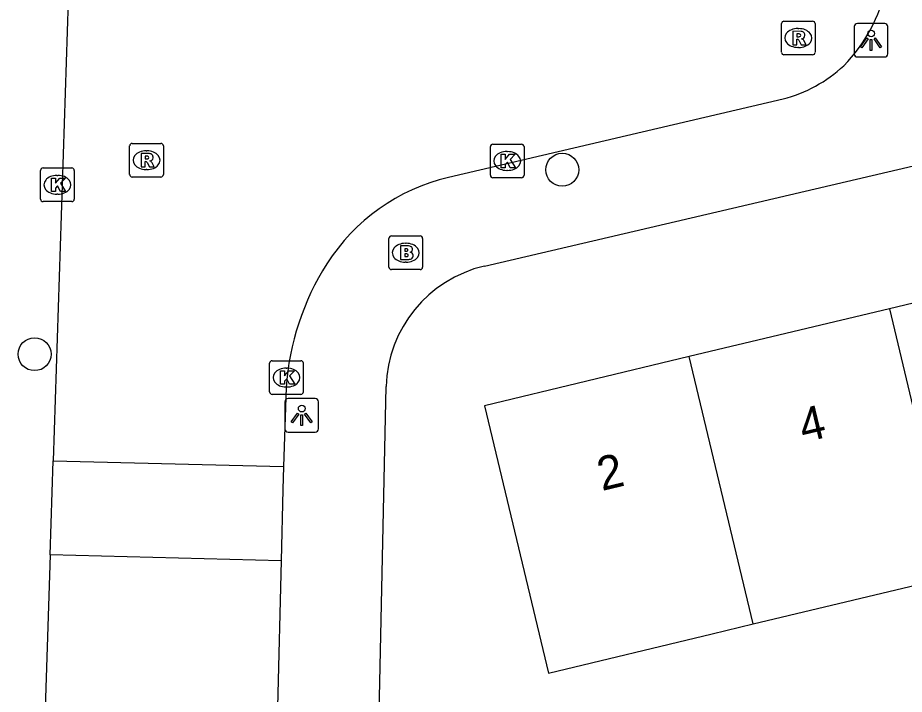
# Model space of a CAD drawing. Extents: x 162026 to 163499, y 387297 to 388169.
# Drawn here: x 162968.48 to 162994.81, y 387981.85 to 388001.95 of the extents above; entities that cross this region are included whole.
import ezdxf

# ---------------------------------------------------------------- set-up
doc = ezdxf.new("R2010")
doc.units = 0
for name, color, linetype in [('IMGEO_Boom', 7, 'Continuous'), ('IMGEO_Brandkraan', 7, 'Continuous'), ('IMGEO_Kolk', 7, 'Continuous'), ('IMGEO_Lichtpunt', 7, 'Continuous'), ('IMGEO_Pand', 7, 'Continuous'), ('IMGEO_Pand_nummerreeks', 7, 'Continuous'), ('IMGEO_Rijbaan_lokaal_open', 7, 'Continuous'), ('IMGEO_Rioolput', 7, 'Continuous'), ('IMGEO_Voetpad_open', 7, 'Continuous')]:
    doc.layers.add(name, color=color, linetype=linetype)

msp = doc.modelspace()

# ---------------------------------------------------------------- linework, layer by layer
at = {"layer": 'IMGEO_Boom'}
for centre in [(162984.654, 387997.435), (162968.979, 387991.954)]:
    msp.add_circle(centre, 0.489, dxfattribs=at)
at = {"layer": 'IMGEO_Brandkraan'}
for p, q in [((162979.579, 387995.469), (162980.431, 387995.469)), ((162979.504, 387994.543), (162979.504, 387995.395)), ((162979.992, 387995.249), (162980.017, 387995.249)), ((162980.505, 387995.395), (162980.505, 387994.543)), ((162980.015, 387994.689), (162979.99, 387994.689)), ((162980.431, 387994.469), (162979.579, 387994.469))]:
    msp.add_line(p, q, dxfattribs=at)
for points in [[(162979.579, 387995.469), (162980.431, 387995.469)], [(162979.504, 387994.543), (162979.504, 387995.395)], [(162979.852, 387995.169), (162979.852, 387994.769), (162980.065, 387994.769)], [(162980.083, 387995.169), (162979.852, 387995.169)], [(162980.505, 387995.395), (162980.505, 387994.543)], [(162980.031, 387995.088), (162979.977, 387995.088), (162979.977, 387995.012)], [(162979.977, 387995.012), (162980.03, 387995.012)], [(162980.039, 387994.936), (162979.977, 387994.936), (162979.977, 387994.855)], [(162979.977, 387994.855), (162980.039, 387994.855)], [(162980.431, 387994.469), (162979.579, 387994.469)]]:
    msp.add_lwpolyline(points, dxfattribs=at)
for centre, radius, start, end in [((162979.581, 387995.393), 0.0765, 91.552, 178.448), ((162979.581, 387995.393), 0.0765, 91.552, 178.448), ((162980.429, 387995.393), 0.0765, 1.552, 88.448), ((162980.429, 387995.393), 0.0765, 1.552, 88.448), ((162980.087, 387995.024), 0.145, 59.4692, 91.5367), ((162980.112, 387995.071), 0.0922, 285.5137, 58.1501), ((162980.032, 387995.05), 0.0379, 267.8285, 90.9355), ((162980.04, 387994.895), 0.0404, 269.8759, 90.5077), ((162980.117, 387994.879), 0.105, 301.3115, 78.989), ((162980.071, 387995.02), 0.251, 268.6676, 293.5347), ((162979.581, 387994.545), 0.0765, 181.552, 268.448), ((162979.581, 387994.545), 0.0765, 181.552, 268.448), ((162980.429, 387994.545), 0.0765, 271.552, 358.448), ((162980.429, 387994.545), 0.0765, 271.552, 358.448)]:
    msp.add_arc(centre, radius, start, end, dxfattribs=at)
for centre, major_axis, ratio, start_param, end_param in [((162979.991, 387994.969), (-0.387, 0.002), 0.722429, 4.712389, 7.853982), ((162980.016, 387994.969), (-0.39, 0.002), 0.717154, 1.570796, 4.712389)]:
    msp.add_ellipse(centre, major_axis=major_axis, ratio=ratio, start_param=start_param, end_param=end_param, dxfattribs=at)
at = {"layer": 'IMGEO_Kolk'}
for p, q in [((162982.517, 387997.269), (162982.517, 387998.121)), ((162982.592, 387998.195), (162983.444, 387998.195)), ((162983.518, 387998.121), (162983.518, 387997.269)), ((162983.005, 387997.975), (162983.03, 387997.975)), ((162969.156, 387996.562), (162969.156, 387997.414)), ((162969.231, 387997.488), (162970.083, 387997.488)), ((162969.644, 387997.268), (162969.669, 387997.268)), ((162970.157, 387997.414), (162970.157, 387996.562)), ((162983.028, 387997.415), (162983.003, 387997.415)), ((162983.444, 387997.195), (162982.592, 387997.195)), ((162970.083, 387996.488), (162969.231, 387996.488)), ((162969.667, 387996.708), (162969.642, 387996.708)), ((162976.036, 387991.759), (162976.888, 387991.759)), ((162975.961, 387990.833), (162975.961, 387991.685)), ((162976.449, 387991.539), (162976.474, 387991.539)), ((162976.962, 387991.685), (162976.962, 387990.833)), ((162976.472, 387990.979), (162976.447, 387990.979)), ((162976.888, 387990.759), (162976.036, 387990.759))]:
    msp.add_line(p, q, dxfattribs=at)
for points in [[(162982.517, 387997.269), (162982.517, 387998.121)], [(162982.592, 387998.195), (162983.444, 387998.195)], [(162983.518, 387998.121), (162983.518, 387997.269)], [(162982.838, 387997.895), (162982.961, 387997.895), (162982.961, 387997.744), (162983.091, 387997.895), (162983.255, 387997.895), (162983.109, 387997.744), (162983.262, 387997.495), (162983.11, 387997.495), (162983.025, 387997.659), (162982.961, 387997.592), (162982.961, 387997.495), (162982.838, 387997.495), (162982.838, 387997.895)], [(162969.156, 387996.562), (162969.156, 387997.414)], [(162969.231, 387997.488), (162970.083, 387997.488)], [(162970.157, 387997.414), (162970.157, 387996.562)], [(162969.477, 387997.188), (162969.6, 387997.188), (162969.6, 387997.037), (162969.73, 387997.188), (162969.894, 387997.188), (162969.748, 387997.037), (162969.901, 387996.788), (162969.749, 387996.788), (162969.664, 387996.952), (162969.6, 387996.885), (162969.6, 387996.788), (162969.477, 387996.788), (162969.477, 387997.188)], [(162983.444, 387997.195), (162982.592, 387997.195)], [(162970.083, 387996.488), (162969.231, 387996.488)], [(162976.036, 387991.759), (162976.888, 387991.759)], [(162975.961, 387990.833), (162975.961, 387991.685)], [(162976.282, 387991.459), (162976.405, 387991.459), (162976.405, 387991.308), (162976.535, 387991.459), (162976.699, 387991.459), (162976.553, 387991.308), (162976.706, 387991.059), (162976.554, 387991.059), (162976.469, 387991.223), (162976.405, 387991.156), (162976.405, 387991.059), (162976.282, 387991.059), (162976.282, 387991.459)], [(162976.962, 387991.685), (162976.962, 387990.833)], [(162976.888, 387990.759), (162976.036, 387990.759)]]:
    msp.add_lwpolyline(points, dxfattribs=at)
for centre, start, end in [((162982.594, 387998.119), 91.552, 178.448), ((162982.594, 387998.119), 91.552, 178.448), ((162983.442, 387998.119), 1.552, 88.448), ((162983.442, 387998.119), 1.552, 88.448), ((162969.233, 387997.412), 91.552, 178.448), ((162969.233, 387997.412), 91.552, 178.448), ((162970.081, 387997.412), 1.552, 88.448), ((162970.081, 387997.412), 1.552, 88.448), ((162982.594, 387997.271), 181.552, 268.448), ((162982.594, 387997.271), 181.552, 268.448), ((162983.442, 387997.271), 271.552, 358.448), ((162983.442, 387997.271), 271.552, 358.448), ((162969.233, 387996.564), 181.552, 268.448), ((162969.233, 387996.564), 181.552, 268.448), ((162970.081, 387996.564), 271.552, 358.448), ((162970.081, 387996.564), 271.552, 358.448), ((162976.038, 387991.683), 91.552, 178.448), ((162976.038, 387991.683), 91.552, 178.448), ((162976.886, 387991.683), 1.552, 88.448), ((162976.886, 387991.683), 1.552, 88.448), ((162976.038, 387990.835), 181.552, 268.448), ((162976.038, 387990.835), 181.552, 268.448), ((162976.886, 387990.835), 271.552, 358.448), ((162976.886, 387990.835), 271.552, 358.448)]:
    msp.add_arc(centre, 0.0765, start, end, dxfattribs=at)
for centre, major_axis, ratio, start_param, end_param in [((162983.004, 387997.695), (-0.387, 0.002), 0.722429, 4.712389, 7.853982), ((162983.029, 387997.695), (-0.39, 0.002), 0.717154, 1.570796, 4.712389), ((162969.643, 387996.988), (-0.387, 0.002), 0.722429, 4.712389, 7.853982), ((162969.668, 387996.988), (-0.39, 0.002), 0.717154, 1.570796, 4.712389), ((162976.448, 387991.259), (-0.387, 0.002), 0.722429, 4.712389, 7.853982), ((162976.473, 387991.259), (-0.39, 0.002), 0.717154, 1.570796, 4.712389)]:
    msp.add_ellipse(centre, major_axis=major_axis, ratio=ratio, start_param=start_param, end_param=end_param, dxfattribs=at)
at = {"layer": 'IMGEO_Lichtpunt'}
for p, q in [((162994.231, 388001.783), (162993.423, 388001.783)), ((162994.231, 388001.783), (162993.423, 388001.783)), ((162993.329, 388001.688), (162993.329, 388000.881)), ((162993.329, 388001.688), (162993.329, 388000.881)), ((162994.325, 388000.881), (162994.325, 388001.688)), ((162994.325, 388000.881), (162994.325, 388001.688)), ((162993.423, 388000.787), (162994.231, 388000.787)), ((162993.423, 388000.787), (162994.231, 388000.787)), ((162976.415, 387990.538), (162976.415, 387989.731)), ((162976.415, 387990.538), (162976.415, 387989.731)), ((162977.317, 387990.633), (162976.509, 387990.633)), ((162977.317, 387990.633), (162976.509, 387990.633)), ((162977.411, 387989.731), (162977.411, 387990.538)), ((162977.411, 387989.731), (162977.411, 387990.538)), ((162976.509, 387989.637), (162977.317, 387989.637)), ((162976.509, 387989.637), (162977.317, 387989.637))]:
    msp.add_line(p, q, dxfattribs=at)
for points in [[(162993.703, 388001.352), (162993.742, 388001.324), (162993.554, 388001.062), (162993.516, 388001.089), (162993.703, 388001.352)], [(162993.805, 388001.304), (162993.852, 388001.304), (162993.852, 388000.982), (162993.805, 388000.982), (162993.805, 388001.304)], [(162993.915, 388001.324), (162993.953, 388001.351), (162994.14, 388001.089), (162994.101, 388001.061), (162993.915, 388001.324)], [(162976.789, 387990.202), (162976.828, 387990.174), (162976.64, 387989.912), (162976.602, 387989.939), (162976.789, 387990.202)], [(162976.891, 387990.154), (162976.938, 387990.154), (162976.938, 387989.832), (162976.891, 387989.832), (162976.891, 387990.154)], [(162977.001, 387990.174), (162977.039, 387990.201), (162977.226, 387989.939), (162977.187, 387989.911), (162977.001, 387990.174)]]:
    msp.add_lwpolyline(points, dxfattribs=at)
for centre in [(162993.828, 388001.486), (162976.914, 387990.336)]:
    msp.add_circle(centre, 0.0994, dxfattribs=at)
for centre, start, end in [((162993.423, 388001.688), 90, 180), ((162993.423, 388001.688), 90, 180), ((162994.231, 388001.688), 0, 90), ((162994.231, 388001.688), 0, 90), ((162993.423, 388000.881), 180, 270), ((162993.423, 388000.881), 180, 270), ((162994.231, 388000.881), 270, 0), ((162994.231, 388000.881), 270, 360), ((162976.509, 387990.538), 90, 180), ((162976.509, 387990.538), 90, 180), ((162977.317, 387990.538), 0, 90), ((162977.317, 387990.538), 0, 90), ((162976.509, 387989.731), 180, 270), ((162976.509, 387989.731), 180, 270), ((162977.317, 387989.731), 270, 0), ((162977.317, 387989.731), 270, 360)]:
    msp.add_arc(centre, 0.0946, start, end, dxfattribs=at)
at = {"layer": 'IMGEO_Pand'}
for points in [[(163000.312, 387994.727), (163000, 387994.652), (162994.37, 387993.304)], [(162994.37, 387993.304), (162988.428, 387991.881)], [(162994.37, 387993.304), (162996.268, 387985.358)], [(162988.428, 387991.881), (162982.339, 387990.423), (162984.241, 387982.478), (162989.104, 387983.643), (162990.327, 387983.936)], [(162990.327, 387983.936), (162988.428, 387991.881)], [(162990.327, 387983.936), (162996.268, 387985.358)]]:
    msp.add_lwpolyline(points, dxfattribs=at)
at = {"layer": 'IMGEO_Rijbaan_lokaal_open'}
for points in [[(162970.436, 388018.953), (162970.302, 388012.492), (162969.531, 387988.789)], [(162991.211, 387999.537), (162981.274, 387997.203)], [(162976.451, 387990.959), (162976.375, 387988.612)], [(162969.44, 387985.99), (162969.531, 387988.789)], [(162969.531, 387988.789), (162976.375, 387988.612)], [(162976.375, 387988.612), (162976.353, 387987.933), (162976.301, 387985.813)], [(162969.44, 387985.99), (162969.123, 387976.255), (162969.06, 387973.795), (162968.478, 387951.213)], [(162976.301, 387985.813), (162969.44, 387985.99)], [(162976.301, 387985.813), (162975.979, 387972.795)]]:
    msp.add_lwpolyline(points, dxfattribs=at)
for centre, radius, start, end in [((162989.437, 388003.982), 4.978, 316.0414, 346.9446), ((162990.145, 388003.636), 4.235, 284.579, 312.7529), ((162982.591, 387991.521), 5.832, 103.0481, 147.6632), ((162984.265, 387990.427), 7.832, 147.4516, 176.1085)]:
    msp.add_arc(centre, radius, start, end, dxfattribs=at)
at = {"layer": 'IMGEO_Rioolput'}
for p, q in [((162991.165, 388000.924), (162991.165, 388001.776)), ((162991.24, 388001.85), (162992.092, 388001.85)), ((162992.166, 388001.776), (162992.166, 388000.924)), ((162991.653, 388001.63), (162991.678, 388001.63)), ((162991.676, 388001.07), (162991.651, 388001.07)), ((162992.092, 388000.85), (162991.24, 388000.85)), ((162971.803, 387997.292), (162971.803, 387998.144)), ((162971.878, 387998.218), (162972.73, 387998.218)), ((162972.804, 387998.144), (162972.804, 387997.292)), ((162972.291, 387997.998), (162972.316, 387997.998)), ((162972.314, 387997.438), (162972.289, 387997.438)), ((162972.73, 387997.218), (162971.878, 387997.218))]:
    msp.add_line(p, q, dxfattribs=at)
for points in [[(162991.165, 388000.924), (162991.165, 388001.776)], [(162991.24, 388001.85), (162992.092, 388001.85)], [(162992.166, 388001.776), (162992.166, 388000.924)], [(162991.754, 388001.548), (162991.502, 388001.55), (162991.502, 388001.15)], [(162991.68, 388001.469), (162991.626, 388001.469), (162991.626, 388001.388)], [(162991.502, 388001.15), (162991.626, 388001.15), (162991.626, 388001.312), (162991.637, 388001.312)], [(162991.626, 388001.388), (162991.678, 388001.388)], [(162991.684, 388001.283), (162991.755, 388001.15), (162991.895, 388001.15), (162991.83, 388001.276)], [(162992.092, 388000.85), (162991.24, 388000.85)], [(162971.803, 387997.292), (162971.803, 387998.144)], [(162971.878, 387998.218), (162972.73, 387998.218)], [(162972.804, 387998.144), (162972.804, 387997.292)], [(162972.392, 387997.916), (162972.14, 387997.918), (162972.14, 387997.518)], [(162972.318, 387997.837), (162972.264, 387997.837), (162972.264, 387997.756)], [(162972.14, 387997.518), (162972.264, 387997.518), (162972.264, 387997.68), (162972.275, 387997.68)], [(162972.264, 387997.756), (162972.316, 387997.756)], [(162972.322, 387997.651), (162972.393, 387997.518), (162972.533, 387997.518), (162972.468, 387997.644)], [(162972.73, 387997.218), (162971.878, 387997.218)]]:
    msp.add_lwpolyline(points, dxfattribs=at)
for centre, radius, start, end in [((162991.242, 388001.774), 0.0765, 91.552, 178.448), ((162991.242, 388001.774), 0.0765, 91.552, 178.448), ((162992.09, 388001.774), 0.0765, 1.552, 88.448), ((162992.09, 388001.774), 0.0765, 1.552, 88.448), ((162991.686, 388001.373), 0.0964, 77.0061, 93.1865), ((162991.7, 388001.43), 0.0378, 276.6634, 79.6772), ((162991.753, 388001.438), 0.109, 350.3612, 89.416), ((162991.636, 388001.259), 0.0533, 26.0293, 88.6989), ((162991.662, 388001.577), 0.19, 274.7715, 282.9687), ((162991.751, 388001.438), 0.112, 277.5842, 350.9817), ((162991.735, 388001.223), 0.108, 29.5134, 73.7905), ((162991.242, 388000.926), 0.0765, 181.552, 268.448), ((162991.242, 388000.926), 0.0765, 181.552, 268.448), ((162992.09, 388000.926), 0.0765, 271.552, 358.448), ((162992.09, 388000.926), 0.0765, 271.552, 358.448), ((162971.88, 387998.142), 0.0765, 91.552, 178.448), ((162971.88, 387998.142), 0.0765, 91.552, 178.448), ((162972.728, 387998.142), 0.0765, 1.552, 88.448), ((162972.728, 387998.142), 0.0765, 1.552, 88.448), ((162972.324, 387997.741), 0.0964, 77.0061, 93.1865), ((162972.338, 387997.798), 0.0378, 276.6634, 79.6772), ((162972.391, 387997.806), 0.109, 350.3612, 89.416), ((162972.389, 387997.806), 0.112, 277.5842, 350.9817), ((162972.274, 387997.627), 0.0533, 26.0293, 88.6989), ((162972.3, 387997.945), 0.19, 274.7715, 282.9687), ((162972.373, 387997.591), 0.108, 29.5134, 73.7905), ((162971.88, 387997.294), 0.0765, 181.552, 268.448), ((162971.88, 387997.294), 0.0765, 181.552, 268.448), ((162972.728, 387997.294), 0.0765, 271.552, 358.448), ((162972.728, 387997.294), 0.0765, 271.552, 358.448)]:
    msp.add_arc(centre, radius, start, end, dxfattribs=at)
for centre, major_axis, ratio, start_param, end_param in [((162991.652, 388001.35), (-0.387, 0.002), 0.722429, 4.712389, 7.853982), ((162991.677, 388001.35), (-0.39, 0.002), 0.717154, 1.570796, 4.712389), ((162972.29, 387997.718), (-0.387, 0.002), 0.722429, 4.712389, 7.853982), ((162972.315, 387997.718), (-0.39, 0.002), 0.717154, 1.570796, 4.712389)]:
    msp.add_ellipse(centre, major_axis=major_axis, ratio=ratio, start_param=start_param, end_param=end_param, dxfattribs=at)
at = {"layer": 'IMGEO_Voetpad_open'}
for points in [[(162982.339, 387994.571), (163000, 387998.701), (163005.55, 387999.999)], [(162978.925, 387967.879), (162979.422, 387990.993)]]:
    msp.add_lwpolyline(points, dxfattribs=at)
msp.add_arc((162983.198, 387990.893), 3.777, 103.1465, 178.4755, dxfattribs=at)

# ---------------------------------------------------------------- texts
at = {"layer": 'IMGEO_Pand_nummerreeks'}
for s, p in [('4', (162991.822, 387989.321)), ('2', (162985.829, 387987.885))]:
    msp.add_text(s, height=1, rotation=13.4701, dxfattribs=at).set_placement(p)

doc.saveas('drawing.dxf')
